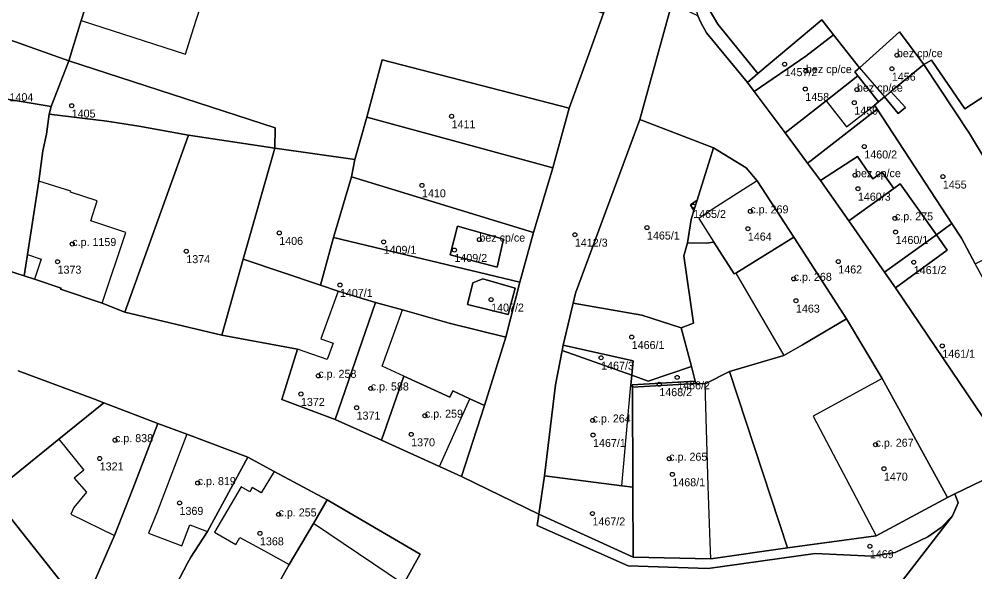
# Model space of a CAD drawing. Extents: x -878211 to -870363, y -1058464 to -1052522.
# Drawn here: x -875018.8 to -874899.4, y -1056316.9 to -1056247.8 of the extents above; entities that cross this region are included whole.
import ezdxf

# ---------------------------------------------------------------- set-up
doc = ezdxf.new("R2010")
doc.units = 0
for name, color, linetype in [('Vrstva 50', 7, 'Continuous'), ('Vrstva 51', 7, 'Continuous'), ('Vrstva 52', 7, 'Continuous')]:
    doc.layers.add(name, color=color, linetype=linetype)

msp = doc.modelspace()

# ---------------------------------------------------------------- linework, layer by layer
at = {"layer": 'Vrstva 50'}
for centre in [(-874909.11, -1056252.31994), (-874923.14, -1056253.44994), (-874920.47, -1056254.30994), (-874909.74, -1056254.01994), (-874920.55, -1056256.54994), (-874914.1, -1056256.61994), (-875012.2, -1056258.62994), (-874914.43, -1056258.25994), (-874964.74, -1056259.95994), (-874913.18, -1056263.73994), (-874914.34, -1056267.31994), (-874903.37, -1056267.49994), (-874968.44, -1056268.58994), (-874913.98, -1056269.00994), (-874934.56, -1056271.16994), (-874927.42, -1056271.83994), (-874909.35, -1056272.70994), (-874940.33, -1056273.86994), (-874927.73, -1056273.99994), (-874986.27, -1056274.53994), (-874961.27, -1056275.36994), (-874949.34, -1056274.75994), (-874909.28, -1056274.41994), (-875012.13, -1056275.91994), (-874973.23, -1056275.64994), (-874997.88, -1056276.81994), (-874964.39, -1056276.66994), (-875013.97, -1056278.12994), (-874916.43, -1056278.10994), (-874907, -1056278.18994), (-874978.69, -1056281.03994), (-874922, -1056280.26994), (-874959.8, -1056282.86994), (-874921.72, -1056282.99994), (-874942.24, -1056287.54994), (-874903.44, -1056288.64994), (-874946.06, -1056290.12994), (-874981.39, -1056292.38994), (-874936.56, -1056292.58994), (-874974.84, -1056293.96994), (-874938.79, -1056293.43994), (-874983.56, -1056294.65994), (-874976.61, -1056296.36994), (-874968.08, -1056297.36994), (-874947.12, -1056297.96994), (-875006.79, -1056300.42994), (-874969.79, -1056299.70994), (-874947.07, -1056299.78994), (-874911.78, -1056300.99994), (-875008.7, -1056302.71994), (-874937.55, -1056302.74994), (-874910.73, -1056303.99994), (-874937.16, -1056304.69994), (-874996.46, -1056305.78994), (-874998.73, -1056308.27994), (-874986.36, -1056309.70994), (-874947.14, -1056309.59994), (-874988.68, -1056312.07994), (-874912.49, -1056313.68994)]:
    msp.add_circle(centre, 0.25, dxfattribs=at)
at = {"layer": 'Vrstva 51'}
for points in [[(-875019.54, -1056246.02), (-875020.5, -1056250.2), (-875012.57, -1056253.01), (-875011, -1056247.99), (-874999.67, -1056212.66), (-874999.19, -1056211.13), (-874985.3, -1056215.52), (-874984.5, -1056217.47), (-874987.25, -1056225.89), (-874988.36, -1056229.27), (-874986.52, -1056229.87), (-874985.23, -1056230.77), (-874984.38, -1056232), (-874983.68, -1056233.41), (-874982.58, -1056234.53), (-874945.76, -1056247.06), (-874944.13, -1056242.55), (-874958.65, -1056238.56), (-874952.44, -1056220.34), (-874949.52, -1056211.77), (-874969.56, -1056206.87), (-875000.03, -1056198.37)], [(-874973.42, -1056252.92), (-874950.07, -1056258.96), (-874947.45, -1056251.73), (-874945.76, -1056247.06), (-874982.58, -1056234.53), (-874983.68, -1056233.41), (-874984.38, -1056232), (-874985.23, -1056230.77), (-874986.52, -1056229.87), (-874988.36, -1056229.27), (-874987.25, -1056225.89), (-874984.5, -1056217.47), (-874985.3, -1056215.52), (-874999.19, -1056211.13), (-874999.67, -1056212.66), (-875011, -1056247.99), (-875012.57, -1056253.01), (-874986.8, -1056261.41), (-874986.81, -1056263.96), (-874976.83, -1056265.37), (-874975.31, -1056260.08)], [(-874933.97, -1056247.41), (-874933.61, -1056248.23), (-874932.88, -1056249.53), (-874927.78, -1056255.75), (-874926.47, -1056254.62), (-874931.49, -1056248.44), (-874932.42, -1056246.8), (-874933.07, -1056244.47), (-874933.16, -1056242.29), (-874932.42, -1056239.18), (-874929.42, -1056230.14), (-874930.94, -1056229.54), (-874934.06, -1056238.83), (-874934.77, -1056241.99), (-874934.86, -1056243.53), (-874934.58, -1056245.44)], [(-874887.24, -1056266.49), (-874888.81, -1056264.17), (-874880.26, -1056258.87), (-874878.68, -1056261.05), (-874875.95, -1056264.22), (-874881.97, -1056255.19), (-874871.22, -1056248.18), (-874873.94, -1056241.6), (-874900.63, -1056259.04), (-874904.79, -1056252.96), (-874905.73, -1056253.47), (-874900.06, -1056262.1), (-874893.9, -1056272.28), (-874886.02, -1056268.04)], [(-874941.22, -1056260.36), (-874937.21, -1056245.86), (-874942.73, -1056243.22), (-874944.13, -1056242.55), (-874945.76, -1056247.06), (-874947.45, -1056251.73), (-874950.07, -1056258.96), (-874952.1, -1056266.39), (-874954.52, -1056274.49), (-874956.21, -1056280.67), (-874957.98, -1056287.56), (-874960.63, -1056296.09), (-874963.51, -1056304.96), (-874953.86, -1056309.68), (-874953.15, -1056304.89), (-874951.76, -1056293.52), (-874950.94, -1056289.23), (-874950.81, -1056288.54), (-874949.56, -1056283.29), (-874949.27, -1056282.05)], [(-874941.22, -1056260.36), (-874932.01, -1056263.9), (-874927.94, -1056266.41), (-874926.57, -1056268.03), (-874921.99, -1056275.08), (-874915.4, -1056285.25), (-874910.93, -1056292.72), (-874902.8, -1056307.58), (-874901.88, -1056307.12), (-874895.23, -1056303.94), (-874894.33, -1056303.51), (-874909.3, -1056281.38), (-874910.65, -1056279.44), (-874915.13, -1056273.01), (-874918.64, -1056267.98), (-874920.26, -1056265.81), (-874923.08, -1056262.04), (-874926.95, -1056256.86), (-874927.78, -1056255.75), (-874932.88, -1056249.53), (-874933.61, -1056248.23), (-874933.97, -1056247.41), (-874937.21, -1056245.86)], [(-874927.78, -1056255.75), (-874926.95, -1056256.86), (-874920.5, -1056252.45), (-874917.03, -1056249.76), (-874918.49, -1056247.9), (-874926.47, -1056254.62)], [(-874920.5, -1056252.45), (-874926.95, -1056256.86), (-874923.08, -1056262.04), (-874917.96, -1056258.03), (-874913.97, -1056254.9), (-874914.38, -1056254.4), (-874913.8, -1056253.88), (-874917.03, -1056249.76)], [(-874911.4, -1056258.14), (-874910.67, -1056257.54), (-874908.95, -1056259.62), (-874908.03, -1056258.86), (-874909.85, -1056256.86), (-874905.73, -1056253.47), (-874908.79, -1056249.4), (-874913.8, -1056253.88), (-874914.38, -1056254.4), (-874913.97, -1056254.9)], [(-875012.57, -1056253.01), (-875020.5, -1056250.2), (-875022.62, -1056258.42), (-875021.43, -1056258.59), (-875021.29, -1056257.65), (-875014.75, -1056258.72)], [(-875012.57, -1056253.01), (-875014.75, -1056258.72), (-875015.03, -1056259.67), (-875007.81, -1056260.55), (-875003.81, -1056261.19), (-874997.61, -1056262.32), (-874986.81, -1056263.96), (-874986.8, -1056261.41)], [(-874952.1, -1056266.39), (-874950.07, -1056258.96), (-874973.42, -1056252.92), (-874975.31, -1056260.08)], [(-874911.57, -1056259.08), (-874902.23, -1056273.37), (-874901.05, -1056275.18), (-874899.32, -1056278.38), (-874894.85, -1056276.18), (-874892.24, -1056274.9), (-874893.9, -1056272.28), (-874900.06, -1056262.1), (-874905.73, -1056253.47), (-874909.85, -1056256.86), (-874908.03, -1056258.86), (-874908.95, -1056259.62), (-874910.67, -1056257.54), (-874911.4, -1056258.14), (-874911.92, -1056258.55)], [(-874911.57, -1056259.08), (-874911.92, -1056258.55), (-874911.4, -1056258.14), (-874913.97, -1056254.9), (-874917.96, -1056258.03), (-874923.08, -1056262.04), (-874920.26, -1056265.81), (-874919.83, -1056265.47)], [(-875014.75, -1056258.72), (-875021.29, -1056257.65), (-875021.43, -1056258.59), (-875022.62, -1056258.42), (-875028.09, -1056257.65), (-875028.38, -1056259.74), (-875029.45, -1056267.54), (-875029.97, -1056271.24), (-875030.78, -1056277.05), (-875030.83, -1056277.62), (-875021.14, -1056278.92), (-875018.14, -1056279.89), (-875017.72, -1056277.21), (-875016.32, -1056268.07), (-875015.82, -1056264.28), (-875015.33, -1056262.18), (-875015.03, -1056259.67)], [(-874902.23, -1056273.37), (-874911.57, -1056259.08), (-874919.83, -1056265.47), (-874920.26, -1056265.81), (-874918.64, -1056267.98), (-874914.03, -1056264.97), (-874912.1, -1056267.77), (-874910.96, -1056266.95), (-874909.51, -1056268.99), (-874908.69, -1056268.4), (-874904.17, -1056274.77)], [(-875015.03, -1056259.67), (-875015.33, -1056262.18), (-875015.82, -1056264.28), (-875016.32, -1056268.07), (-875017.72, -1056277.21), (-875018.14, -1056279.89), (-875016.86, -1056280.31), (-875013.53, -1056281.42), (-875013.58, -1056281.57), (-875008.4, -1056283.32), (-875005.57, -1056284.42), (-874997.61, -1056262.32), (-875003.81, -1056261.19), (-875007.81, -1056260.55)], [(-874952.1, -1056266.39), (-874975.31, -1056260.08), (-874976.83, -1056265.37), (-874977.25, -1056267.53), (-874954.52, -1056274.49)], [(-874934.53, -1056285.81), (-874935.72, -1056277.38), (-874935.25, -1056275.75), (-874934.81, -1056272.84), (-874934.46, -1056271.72), (-874934.89, -1056271), (-874934.05, -1056270.42), (-874932.01, -1056263.9), (-874941.22, -1056260.36), (-874949.27, -1056282.05), (-874949.56, -1056283.29), (-874940.97, -1056284.79), (-874936.08, -1056286.41)], [(-874986.81, -1056263.96), (-874997.61, -1056262.32), (-875005.57, -1056284.42), (-874993.46, -1056287.3), (-874990.76, -1056277.81)], [(-874976.83, -1056265.37), (-874986.81, -1056263.96), (-874990.76, -1056277.81), (-874981.12, -1056281.08), (-874979.49, -1056275.09), (-874977.25, -1056267.53)], [(-874934.46, -1056271.72), (-874934.81, -1056272.84), (-874935.25, -1056275.75), (-874932.95, -1056275.8), (-874931.97, -1056275.67), (-874929.42, -1056279.64), (-874929.25, -1056279.54), (-874921.99, -1056275.08), (-874926.57, -1056268.03), (-874927.94, -1056266.41), (-874932.01, -1056263.9), (-874934.05, -1056270.42)], [(-874918.64, -1056267.98), (-874915.13, -1056273.01), (-874909.51, -1056268.99), (-874910.96, -1056266.95), (-874912.1, -1056267.77), (-874914.03, -1056264.97)], [(-874954.52, -1056274.49), (-874977.25, -1056267.53), (-874979.49, -1056275.09), (-874956.21, -1056280.67)], [(-874904.17, -1056274.77), (-874908.69, -1056268.4), (-874909.51, -1056268.99), (-874915.13, -1056273.01), (-874910.65, -1056279.44)], [(-874934.46, -1056271.72), (-874934.05, -1056270.42), (-874934.89, -1056271)], [(-874958.25, -1056275.31), (-874964.02, -1056273.7), (-874964.94, -1056277.25), (-874959.04, -1056278.82)], [(-874958.25, -1056275.31), (-874959.04, -1056278.82), (-874964.94, -1056277.25), (-874964.02, -1056273.7)], [(-874894.33, -1056303.51), (-874887.71, -1056300.33), (-874894.02, -1056288.19), (-874899.32, -1056278.38), (-874901.05, -1056275.18), (-874902.23, -1056273.37), (-874904.17, -1056274.77), (-874902.82, -1056276.67), (-874909.3, -1056281.38)], [(-874957.98, -1056287.56), (-874956.21, -1056280.67), (-874979.49, -1056275.09), (-874981.12, -1056281.08), (-874978.91, -1056281.83), (-874974.24, -1056283.23), (-874970.89, -1056284.13), (-874965.06, -1056285.8)], [(-874915.4, -1056285.25), (-874921.99, -1056275.08), (-874929.25, -1056279.54), (-874929.42, -1056279.64), (-874931.97, -1056275.67), (-874932.95, -1056275.8), (-874935.25, -1056275.75), (-874935.72, -1056277.38), (-874934.53, -1056285.81), (-874936.08, -1056286.41), (-874934.79, -1056291.23), (-874934.3, -1056293.07), (-874934.22, -1056293.36), (-874933.06, -1056293.41), (-874930.03, -1056291.85), (-874923.22, -1056289.83), (-874920.89, -1056288.53)], [(-874904.17, -1056274.77), (-874910.65, -1056279.44), (-874909.3, -1056281.38), (-874902.82, -1056276.67)], [(-874990.76, -1056277.81), (-874993.46, -1056287.3), (-874984.01, -1056289.06), (-874985.94, -1056295.34), (-874979.3, -1056297.85), (-874974.24, -1056283.23), (-874978.91, -1056281.83), (-874981.12, -1056281.08)], [(-874960.83, -1056280.27), (-874962.07, -1056280.75), (-874962.74, -1056283.47), (-874957.69, -1056284.74), (-874956.79, -1056281.42)], [(-874960.83, -1056280.27), (-874956.79, -1056281.42), (-874957.69, -1056284.74), (-874962.74, -1056283.47), (-874962.07, -1056280.75)], [(-874973.49, -1056300.43), (-874970.7, -1056292.45), (-874964.95, -1056295.06), (-874964.59, -1056294.27), (-874962.48, -1056295.27), (-874960.63, -1056296.09), (-874957.98, -1056287.56), (-874965.06, -1056285.8), (-874970.89, -1056284.13), (-874974.24, -1056283.23), (-874979.3, -1056297.85)], [(-874936.08, -1056286.41), (-874940.97, -1056284.79), (-874949.56, -1056283.29), (-874950.81, -1056288.54), (-874942.07, -1056290.51), (-874942.23, -1056292.31), (-874940.18, -1056293.04), (-874934.79, -1056291.23)], [(-874902.8, -1056307.58), (-874910.93, -1056292.72), (-874915.4, -1056285.25), (-874920.89, -1056288.53), (-874923.22, -1056289.83), (-874930.03, -1056291.85), (-874922.77, -1056313.87), (-874911.69, -1056312.38)], [(-874951.76, -1056293.52), (-874953.15, -1056304.89), (-874943.46, -1056306.12), (-874942.09, -1056306.3), (-874942.15, -1056293.81), (-874942.33, -1056293.5), (-874942.23, -1056292.31), (-874950.94, -1056289.23)], [(-874950.81, -1056288.54), (-874950.94, -1056289.23), (-874942.23, -1056292.31), (-874942.07, -1056290.51)], [(-874934.3, -1056293.07), (-874934.79, -1056291.23), (-874940.18, -1056293.04), (-874942.23, -1056292.31), (-874942.33, -1056293.5), (-874942.15, -1056293.81), (-874942.17, -1056293.51)], [(-874930.03, -1056291.85), (-874933.06, -1056293.41), (-874934.22, -1056293.36), (-874942.15, -1056293.81), (-874942.09, -1056306.3), (-874942.05, -1056315.03), (-874932.36, -1056315.26), (-874922.77, -1056313.87)], [(-874963.51, -1056304.96), (-874960.63, -1056296.09), (-874962.48, -1056295.27), (-874964.59, -1056294.27), (-874964.95, -1056295.06), (-874970.7, -1056292.45), (-874973.49, -1056300.43), (-874966.25, -1056303.73)], [(-874942.15, -1056293.81), (-874934.22, -1056293.36), (-874934.3, -1056293.07), (-874942.17, -1056293.51)], [(-875010.87, -1056321.51), (-875006.87, -1056312.35), (-875004.57, -1056306.52), (-875001.46, -1056298.36), (-875008.18, -1056295.76), (-875013.82, -1056300.32), (-875022.27, -1056307.12)], [(-875001.46, -1056298.36), (-875004.57, -1056306.52), (-875006.87, -1056312.35), (-875010.87, -1056321.51), (-875012.72, -1056325.15), (-875010.03, -1056326.6), (-875008.25, -1056327.56), (-875005.97, -1056328.79), (-875005.09, -1056329.27), (-875002.26, -1056324.46), (-874997.74, -1056315.82), (-874997.32, -1056315.06), (-874995.25, -1056311.85), (-874990.21, -1056302.54), (-874997.82, -1056299.69)], [(-874986.52, -1056318.63), (-874985.03, -1056315.98), (-874981.99, -1056310.83), (-874980.29, -1056307.87), (-874986.9, -1056304.35), (-874990.21, -1056302.54), (-874995.25, -1056311.85), (-874997.32, -1056315.06), (-874997.74, -1056315.82), (-875002.26, -1056324.46), (-874998.37, -1056326.48), (-874999.33, -1056328.19), (-874997.14, -1056332.31)], [(-874881.22, -1056310.9), (-874886.54, -1056301.59), (-874894.54, -1056305.09), (-874895.23, -1056303.94), (-874901.88, -1056307.12), (-874901.47, -1056308.26), (-874902.16, -1056309.87), (-874913.81, -1056324.98), (-874931, -1056340.89), (-874964.95, -1056371.04), (-874960.83, -1056377.33), (-874960.07, -1056376.07), (-874947.65, -1056364.74), (-874921.27, -1056342.74), (-874905.41, -1056329.51), (-874884.82, -1056312.95)], [(-874942.09, -1056306.3), (-874943.46, -1056306.12), (-874953.15, -1056304.89), (-874953.86, -1056309.68), (-874942.05, -1056315.03)], [(-875010.87, -1056321.51), (-875022.27, -1056307.12), (-875025.61, -1056309.81), (-875033.1, -1056315.81), (-875027.75, -1056322.53), (-875018.04, -1056334.77), (-875012.72, -1056325.15)], [(-874901.88, -1056307.12), (-874902.8, -1056307.58), (-874911.69, -1056312.38), (-874922.77, -1056313.87), (-874932.36, -1056315.26), (-874942.05, -1056315.03), (-874953.86, -1056309.68), (-874954.04, -1056311.09), (-874942.68, -1056316.14), (-874932.67, -1056316.48), (-874919.34, -1056314.58), (-874912.23, -1056314.92), (-874909.33, -1056314.45), (-874905.23, -1056312.52), (-874903.6, -1056311.34), (-874902.16, -1056309.87), (-874901.47, -1056308.26)], [(-874972.76, -1056327.56), (-874969.81, -1056323.92), (-874969.5, -1056324.17), (-874967.21, -1056320.9), (-874970.75, -1056318.42), (-874968.66, -1056314.69), (-874980.29, -1056307.87), (-874981.99, -1056310.83), (-874985.03, -1056315.98), (-874986.52, -1056318.63), (-874982.78, -1056321.06), (-874984.09, -1056323.18), (-874979.76, -1056325.86), (-874978.44, -1056323.87)]]:
    msp.add_lwpolyline(points, close=True, dxfattribs=at)
for points in [[(-874932.42, -1056246.8), (-874931.49, -1056248.44), (-874926.47, -1056254.62), (-874918.49, -1056247.9), (-874917.03, -1056249.76), (-874913.8, -1056253.88), (-874908.79, -1056249.4), (-874905.73, -1056253.47), (-874904.79, -1056252.96), (-874900.63, -1056259.04), (-874873.94, -1056241.6)], [(-874913.81, -1056324.98), (-874902.16, -1056309.87), (-874903.6, -1056311.34), (-874905.23, -1056312.52), (-874909.33, -1056314.45), (-874912.23, -1056314.92), (-874919.34, -1056314.58), (-874932.67, -1056316.48), (-874942.68, -1056316.14), (-874954.04, -1056311.09), (-874953.86, -1056309.68), (-874963.51, -1056304.96), (-874966.25, -1056303.73), (-874973.49, -1056300.43), (-874979.3, -1056297.85), (-874985.94, -1056295.34), (-874984.01, -1056289.06), (-874993.46, -1056287.3), (-875005.57, -1056284.42), (-875008.4, -1056283.32), (-875013.58, -1056281.57), (-875013.53, -1056281.42), (-875016.86, -1056280.31), (-875018.14, -1056279.89), (-875021.14, -1056278.92)], [(-875022.27, -1056307.12), (-875013.82, -1056300.32), (-875008.18, -1056295.76), (-875009.37, -1056295.31), (-875018.87, -1056291.76)], [(-875018.87, -1056291.76), (-875009.37, -1056295.31), (-875008.18, -1056295.76), (-875001.46, -1056298.36), (-874997.82, -1056299.69), (-874990.21, -1056302.54), (-874986.9, -1056304.35), (-874980.29, -1056307.87), (-874968.66, -1056314.69), (-874970.75, -1056318.42)]]:
    msp.add_lwpolyline(points, dxfattribs=at)
at = {"layer": 'Vrstva 52'}
for points in [[(-874999.67, -1056212.66), (-875011, -1056247.99), (-874997.99, -1056252.19), (-874996.98, -1056249), (-874989.34, -1056225.22), (-874986.65, -1056216.81)], [(-874913.8, -1056253.88), (-874917.03, -1056249.76), (-874920.5, -1056252.45), (-874926.95, -1056256.86), (-874923.08, -1056262.04), (-874917.96, -1056258.03), (-874913.97, -1056254.9), (-874914.38, -1056254.4)], [(-874908.79, -1056249.4), (-874913.8, -1056253.88), (-874910.67, -1056257.54), (-874909.85, -1056256.86), (-874905.73, -1056253.47)], [(-874917.96, -1056258.03), (-874915.39, -1056261.26), (-874911.92, -1056258.55), (-874911.4, -1056258.14), (-874913.97, -1056254.9)], [(-874914.03, -1056264.97), (-874918.64, -1056267.98), (-874915.13, -1056273.01), (-874909.51, -1056268.99), (-874910.96, -1056266.95), (-874912.1, -1056267.77)], [(-875016.32, -1056268.07), (-875017.72, -1056277.21), (-875016, -1056277.79), (-875016.86, -1056280.31), (-875013.53, -1056281.42), (-875013.58, -1056281.57), (-875008.4, -1056283.32), (-875005.42, -1056274.47), (-875009.82, -1056273.02), (-875009.04, -1056270.54), (-875012.34, -1056269.44), (-875012.3, -1056269.32)], [(-874932.17, -1056271.62), (-874933.85, -1056272.73), (-874931.97, -1056275.67), (-874929.42, -1056279.64), (-874929.25, -1056279.54), (-874921.99, -1056275.08), (-874926.57, -1056268.03), (-874929.54, -1056269.88)], [(-874915.13, -1056273.01), (-874910.65, -1056279.44), (-874909.3, -1056281.38), (-874902.82, -1056276.67), (-874904.17, -1056274.77), (-874908.69, -1056268.4), (-874909.51, -1056268.99)], [(-874964.02, -1056273.7), (-874964.94, -1056277.25), (-874959.04, -1056278.82), (-874958.25, -1056275.31)], [(-874921.99, -1056275.08), (-874929.25, -1056279.54), (-874923.22, -1056289.83), (-874920.89, -1056288.53), (-874915.4, -1056285.25)], [(-874985.94, -1056295.34), (-874979.3, -1056297.85), (-874974.24, -1056283.23), (-874978.91, -1056281.83), (-874981.07, -1056287.76), (-874979.54, -1056288.3), (-874980.27, -1056290.33), (-874984.01, -1056289.06)], [(-874974.24, -1056283.23), (-874979.3, -1056297.85), (-874973.49, -1056300.43), (-874970.7, -1056292.45), (-874973.4, -1056291.2), (-874971.84, -1056286.81), (-874970.89, -1056284.13)], [(-874953.15, -1056304.89), (-874943.46, -1056306.12), (-874942.33, -1056293.5), (-874942.23, -1056292.31), (-874950.94, -1056289.23), (-874951.76, -1056293.52)], [(-874970.7, -1056292.45), (-874973.49, -1056300.43), (-874966.25, -1056303.73), (-874962.48, -1056295.27), (-874964.59, -1056294.27), (-874964.95, -1056295.06)], [(-874919.55, -1056297.42), (-874911.69, -1056312.38), (-874902.8, -1056307.58), (-874910.93, -1056292.72)], [(-874933.06, -1056293.41), (-874934.22, -1056293.36), (-874934.3, -1056293.07), (-874942.17, -1056293.51), (-874942.15, -1056293.81), (-874942.09, -1056306.3), (-874942.05, -1056315.03), (-874932.36, -1056315.26), (-874932.45, -1056313.16), (-874932.67, -1056306.17)], [(-875004.57, -1056306.52), (-875001.46, -1056298.36), (-875008.18, -1056295.76), (-875013.82, -1056300.32), (-875010.7, -1056304.16), (-875011.89, -1056305.16), (-875010.36, -1056306.92), (-875011.95, -1056308.83), (-875012.3, -1056309.68), (-875006.87, -1056312.35)], [(-875002.62, -1056312.04), (-874998.46, -1056313.62), (-874997.46, -1056311.02), (-874995.25, -1056311.85), (-874990.21, -1056302.54), (-874997.82, -1056299.69), (-875001.58, -1056309.49)], [(-874991.03, -1056306.26), (-874994.38, -1056311.91), (-874991.68, -1056313.47), (-874991.2, -1056312.59), (-874988.11, -1056314.26), (-874985.03, -1056315.98), (-874981.99, -1056310.83), (-874980.29, -1056307.87), (-874986.9, -1056304.35), (-874988.52, -1056307), (-874989.64, -1056306.33), (-874989.96, -1056306.88)], [(-874970.75, -1056318.42), (-874981.99, -1056310.83), (-874985.03, -1056315.98), (-874986.52, -1056318.63), (-874982.78, -1056321.06), (-874984.09, -1056323.18), (-874979.76, -1056325.86), (-874978.44, -1056323.87), (-874972.76, -1056327.56), (-874969.81, -1056323.92), (-874969.5, -1056324.17), (-874967.21, -1056320.9)]]:
    msp.add_lwpolyline(points, close=True, dxfattribs=at)

# ---------------------------------------------------------------- texts
at = {"layer": 'Vrstva 50'}
for s, p in [('bez cp/ce', (-874909.11, -1056252.57)), ('bez cp/ce', (-874920.47, -1056254.56)), ('1457/2', (-874923.14, -1056254.939)), ('1456', (-874909.74, -1056255.509)), ('bez cp/ce', (-874914.1, -1056256.87)), ('1404', (-875019.97, -1056258.069)), ('1458', (-874920.55, -1056258.039)), ('1405', (-875012.2, -1056260.119)), ('1459', (-874914.43, -1056259.749)), ('1411', (-874964.74, -1056261.449)), ('1460/2', (-874913.18, -1056265.229)), ('bez cp/ce', (-874914.34, -1056267.57)), ('1455', (-874903.37, -1056268.989)), ('1410', (-874968.44, -1056270.079)), ('1460/3', (-874913.98, -1056270.499)), ('c.p. 269', (-874927.42, -1056272.09)), ('1465/2', (-874934.56, -1056272.659)), ('c.p. 275', (-874909.35, -1056272.96)), ('c.p. 1159', (-875012.13, -1056276.169)), ('1406', (-874986.27, -1056276.029)), ('bez cp/ce', (-874961.27, -1056275.62)), ('1465/1', (-874940.33, -1056275.359)), ('1464', (-874927.73, -1056275.489)), ('1460/1', (-874909.28, -1056275.909)), ('1409/1', (-874973.23, -1056277.139)), ('1412/3', (-874949.34, -1056276.249)), ('1374', (-874997.88, -1056278.309)), ('1409/2', (-874964.39, -1056278.159)), ('1373', (-875013.97, -1056279.619)), ('1462', (-874916.43, -1056279.599)), ('1461/2', (-874907, -1056279.679)), ('c.p. 268', (-874922, -1056280.52)), ('1407/1', (-874978.69, -1056282.529)), ('1407/2', (-874959.8, -1056284.359)), ('1463', (-874921.72, -1056284.489)), ('1466/1', (-874942.24, -1056289.039)), ('1461/1', (-874903.44, -1056290.139)), ('1467/3', (-874946.06, -1056291.619)), ('c.p. 258', (-874981.39, -1056292.639)), ('1466/2', (-874936.56, -1056294.079)), ('c.p. 588', (-874974.84, -1056294.22)), ('1468/2', (-874938.79, -1056294.929)), ('1372', (-874983.56, -1056296.149)), ('c.p. 259', (-874968.08, -1056297.62)), ('1371', (-874976.61, -1056297.859)), ('c.p. 264', (-874947.12, -1056298.22)), ('c.p. 838', (-875006.79, -1056300.679)), ('1370', (-874969.79, -1056301.199)), ('1467/1', (-874947.07, -1056301.279)), ('c.p. 267', (-874911.78, -1056301.25)), ('c.p. 265', (-874937.55, -1056303)), ('1321', (-875008.7, -1056304.209)), ('1470', (-874910.73, -1056305.489)), ('c.p. 819', (-874996.46, -1056306.04)), ('1468/1', (-874937.16, -1056306.189)), ('1369', (-874998.73, -1056309.769)), ('c.p. 255', (-874986.36, -1056309.96)), ('1467/2', (-874947.14, -1056311.089)), ('1368', (-874988.68, -1056313.569)), ('1469', (-874912.49, -1056315.179))]:
    msp.add_text(s, height=0.999996, dxfattribs=at).set_placement(p)

doc.saveas('drawing.dxf')
